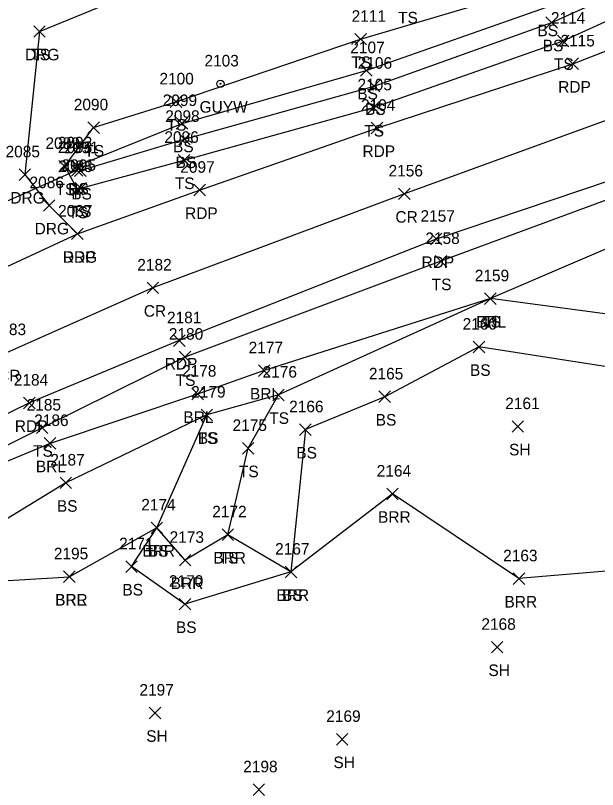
# Model space of a CAD drawing. Extents: x 1505656 to 1508446, y 700805 to 703031.
# Drawn here: x 1506908.9 to 1507009.6, y 702283.6 to 702417.6 of the extents above; entities that cross this region are included whole.
import ezdxf

# ---------------------------------------------------------------- set-up
doc = ezdxf.new("R2010")
doc.units = 0
for name, color, linetype in [('D_A', 7, 'Continuous'), ('D_I', 7, 'Continuous'), ('D_TIC', 7, 'Continuous'), ('DCP', 7, 'Continuous'), ('L_A', 7, 'Continuous'), ('L_I', 7, 'Continuous'), ('L_TIC', 7, 'Continuous'), ('LABL', 7, 'Continuous'), ('LELB', 7, 'Continuous'), ('P_A', 7, 'Continuous'), ('P_I', 7, 'Continuous'), ('P_TIC', 7, 'Continuous'), ('PET', 7, 'Continuous'), ('PRC', 7, 'Continuous'), ('R_A', 7, 'Continuous'), ('R_I', 7, 'Continuous'), ('R_TIC', 7, 'Continuous'), ('RDG', 7, 'Continuous'), ('U_A', 7, 'Continuous'), ('U_I', 7, 'Continuous'), ('UPGW', 7, 'Continuous')]:
    doc.layers.add(name, color=color, linetype=linetype)

msp = doc.modelspace()

# ---------------------------------------------------------------- linework, layer by layer
at = {"layer": 'D_TIC'}
for points in [[(1506918.57, 702389.75), (1506920.57, 702391.75)], [(1506920.57, 702389.75), (1506918.57, 702391.75)]]:
    msp.add_lwpolyline(points, dxfattribs=at)
at = {"layer": 'DCP'}
msp.add_lwpolyline([(1506919.57, 702390.75), (1506888.56, 702377.06)], dxfattribs=at)
at = {"layer": 'L_TIC'}
for points in [[(1507000.69, 702415.35), (1507002.69, 702417.35)], [(1507002.69, 702415.35), (1507000.69, 702417.35)], [(1506912.05, 702413.79), (1506914.05, 702415.79)], [(1506914.05, 702413.79), (1506912.05, 702415.79)], [(1506967.62, 702412.46), (1506969.62, 702414.46)], [(1506969.62, 702412.46), (1506967.62, 702414.46)], [(1507002.67, 702412.14), (1507004.67, 702414.14)], [(1507004.67, 702412.14), (1507002.67, 702414.14)], [(1506968.6, 702407.03), (1506970.6, 702409.03)], [(1506970.6, 702407.03), (1506968.6, 702409.03)], [(1506969.94, 702404.34), (1506971.94, 702406.34)], [(1506971.94, 702404.34), (1506969.94, 702406.34)], [(1506935.66, 702401.62), (1506937.66, 702403.62)], [(1506937.66, 702401.62), (1506935.66, 702403.62)], [(1506969.85, 702400.6), (1506971.85, 702402.6)], [(1506971.85, 702400.6), (1506969.85, 702402.6)], [(1506936.72, 702397.88), (1506938.72, 702399.88)], [(1506938.72, 702397.88), (1506936.72, 702399.88)], [(1506921.41, 702397.14), (1506923.41, 702399.14)], [(1506923.41, 702397.14), (1506921.41, 702399.14)], [(1506937.14, 702395.14), (1506939.14, 702397.14)], [(1506939.14, 702395.14), (1506937.14, 702397.14)], [(1506937.06, 702391.51), (1506939.06, 702393.51)], [(1506939.06, 702391.51), (1506937.06, 702393.51)], [(1506916.42, 702390.46), (1506918.42, 702392.46)], [(1506918.42, 702390.46), (1506916.42, 702392.46)], [(1506918.57, 702390.55), (1506920.57, 702392.55)], [(1506920.57, 702390.55), (1506918.57, 702392.55)], [(1506919.1, 702389.71), (1506921.1, 702391.71)], [(1506921.1, 702389.71), (1506919.1, 702391.71)], [(1506919.1, 702389.71), (1506921.1, 702391.71)], [(1506921.1, 702389.71), (1506919.1, 702391.71)], [(1506919.21, 702386.65), (1506921.21, 702388.65)], [(1506921.21, 702386.65), (1506919.21, 702388.65)], [(1506918.62, 702386.45), (1506920.62, 702388.45)], [(1506920.62, 702386.45), (1506918.62, 702388.45)], [(1506918.62, 702386.45), (1506920.62, 702388.45)], [(1506920.62, 702386.45), (1506918.62, 702388.45)], [(1506981.51, 702374), (1506983.51, 702376)], [(1506983.51, 702374), (1506981.51, 702376)], [(1506990.07, 702367.54), (1506992.07, 702369.54)], [(1506992.07, 702367.54), (1506990.07, 702369.54)], [(1506990.07, 702367.54), (1506992.07, 702369.54)], [(1506992.07, 702367.54), (1506990.07, 702369.54)], [(1506988.1, 702359.17), (1506990.1, 702361.17)], [(1506990.1, 702359.17), (1506988.1, 702361.17)], [(1506937.21, 702357.43), (1506939.21, 702359.43)], [(1506939.21, 702357.43), (1506937.21, 702359.43)], [(1506950.93, 702355.08), (1506952.93, 702357.08)], [(1506952.93, 702355.08), (1506950.93, 702357.08)], [(1506939.41, 702351.03), (1506941.41, 702353.03)], [(1506941.41, 702351.03), (1506939.41, 702353.03)], [(1506953.4, 702350.86), (1506955.4, 702352.86)], [(1506955.4, 702350.86), (1506953.4, 702352.86)], [(1506953.4, 702350.86), (1506955.4, 702352.86)], [(1506955.4, 702350.86), (1506953.4, 702352.86)], [(1506971.79, 702350.56), (1506973.79, 702352.56)], [(1506973.79, 702350.56), (1506971.79, 702352.56)], [(1506941, 702347.4), (1506943, 702349.4)], [(1506943, 702347.4), (1506941, 702349.4)], [(1506941, 702347.4), (1506943, 702349.4)], [(1506943, 702347.4), (1506941, 702349.4)], [(1506912.51, 702345.17), (1506914.51, 702347.17)], [(1506914.51, 702345.17), (1506912.51, 702347.17)], [(1506994.82, 702345.41), (1506996.82, 702347.41)], [(1506996.82, 702345.41), (1506994.82, 702347.41)], [(1506958.05, 702344.87), (1506960.05, 702346.87)], [(1506960.05, 702344.87), (1506958.05, 702346.87)], [(1506913.88, 702342.49), (1506915.88, 702344.49)], [(1506915.88, 702342.49), (1506913.88, 702344.49)], [(1506948.15, 702341.63), (1506950.15, 702343.63)], [(1506950.15, 702341.63), (1506948.15, 702343.63)], [(1506916.61, 702335.65), (1506918.61, 702337.65)], [(1506918.61, 702335.65), (1506916.61, 702337.65)], [(1506973.14, 702333.74), (1506975.14, 702335.74)], [(1506975.14, 702333.74), (1506973.14, 702335.74)], [(1506932.35, 702327.87), (1506934.35, 702329.87)], [(1506934.35, 702327.87), (1506932.35, 702329.87)], [(1506932.35, 702327.87), (1506934.35, 702329.87)], [(1506934.35, 702327.87), (1506932.35, 702329.87)], [(1506944.63, 702326.68), (1506946.63, 702328.68)], [(1506946.63, 702326.68), (1506944.63, 702328.68)], [(1506944.63, 702326.68), (1506946.63, 702328.68)], [(1506946.63, 702326.68), (1506944.63, 702328.68)], [(1506927.96, 702321.15), (1506929.96, 702323.15)], [(1506929.96, 702321.15), (1506927.96, 702323.15)], [(1506937.26, 702322.27), (1506939.26, 702324.27)], [(1506939.26, 702322.27), (1506937.26, 702324.27)], [(1506955.56, 702320.22), (1506957.56, 702322.22)], [(1506957.56, 702320.22), (1506955.56, 702322.22)], [(1506955.56, 702320.22), (1506957.56, 702322.22)], [(1506957.56, 702320.22), (1506955.56, 702322.22)], [(1506917.23, 702319.41), (1506919.23, 702321.41)], [(1506919.23, 702319.41), (1506917.23, 702321.41)], [(1506917.23, 702319.41), (1506919.23, 702321.41)], [(1506919.23, 702319.41), (1506917.23, 702321.41)], [(1506995.02, 702319.07), (1506997.02, 702321.07)], [(1506997.02, 702319.07), (1506995.02, 702321.07)], [(1506937.22, 702314.66), (1506939.22, 702316.66)], [(1506939.22, 702314.66), (1506937.22, 702316.66)], [(1506991.25, 702307.21), (1506993.25, 702309.21)], [(1506993.25, 702307.21), (1506991.25, 702309.21)], [(1506932.03, 702295.82), (1506934.03, 702297.82)], [(1506934.03, 702295.82), (1506932.03, 702297.82)], [(1506964.42, 702291.27), (1506966.42, 702293.27)], [(1506966.42, 702291.27), (1506964.42, 702293.27)], [(1506950, 702282.54), (1506952, 702284.54)], [(1506952, 702282.54), (1506950, 702284.54)]]:
    msp.add_lwpolyline(points, dxfattribs=at)
at = {"layer": 'LABL'}
for points in [[(1507084.88, 702399.4), (1507062.45, 702393.39), (1507046.54, 702381.33), (1507032.33, 702381.68), (1507020.39, 702381.12), (1506991.07, 702368.54), (1506951.93, 702356.08), (1506940.41, 702352.03), (1506914.88, 702343.49), (1506900.1, 702337.35), (1506901.89, 702327.08), (1506905.61, 702319.62), (1506918.23, 702320.41)], [(1507026.22, 702322.65), (1506996.02, 702320.07), (1506974.14, 702334.74), (1506956.56, 702321.22), (1506945.63, 702327.68), (1506938.26, 702323.27), (1506933.35, 702328.87), (1506918.23, 702320.41)]]:
    msp.add_lwpolyline(points, dxfattribs=at)
at = {"layer": 'LELB'}
for points in [[(1506919.62, 702387.45), (1506917.42, 702391.46), (1506922.41, 702398.14), (1506936.66, 702402.62), (1506968.62, 702413.46), (1507000.43, 702422.93), (1507026.47, 702433.31), (1507048.9, 702442.06)], [(1506920.1, 702390.71), (1506938.14, 702396.14), (1506970.94, 702405.34), (1507001.69, 702416.35), (1507029.26, 702428.82), (1507042.98, 702437.59), (1507048.9, 702442.06)], [(1506919.62, 702387.45), (1506920.21, 702387.65), (1506938.06, 702392.51), (1506970.85, 702401.6), (1507003.67, 702413.14), (1507031.12, 702425.75), (1507042.98, 702437.59)], [(1506913.05, 702414.79), (1506933.05, 702423.01), (1506976.69, 702421.18), (1506997.59, 702426.6), (1507026.47, 702433.31)], [(1506920.1, 702390.71), (1506919.57, 702391.55), (1506937.72, 702398.88), (1506969.6, 702408.03), (1507000.77, 702418.97), (1507029.26, 702428.82)], [(1507062.45, 702393.39), (1507058.77, 702400.54), (1507017.79, 702388.08), (1506982.51, 702375), (1506938.21, 702358.43), (1506913.51, 702346.17), (1506893.92, 702336.45)], [(1507029.56, 702348.94), (1507026.4, 702354.38), (1507020.79, 702364.61), (1506991.07, 702368.54), (1506954.4, 702351.86), (1506942, 702348.4)], [(1507022.83, 702342.64), (1507022.01, 702355.06), (1506989.1, 702360.17), (1506972.79, 702351.56), (1506959.05, 702345.87), (1506956.56, 702321.22), (1506938.22, 702315.66), (1506928.96, 702322.15), (1506933.35, 702328.87), (1506942, 702348.4), (1506917.61, 702336.65), (1506901.89, 702327.08)], [(1506945.63, 702327.68), (1506949.15, 702342.63), (1506954.4, 702351.86)]]:
    msp.add_lwpolyline(points, dxfattribs=at)
at = {"layer": 'P_TIC'}
for points in [[(1507004.32, 702408.2), (1507006.32, 702410.2)], [(1507006.32, 702408.2), (1507004.32, 702410.2)], [(1506970.45, 702397.06), (1506972.45, 702399.06)], [(1506972.45, 702397.06), (1506970.45, 702399.06)], [(1506939.75, 702386.33), (1506941.75, 702388.33)], [(1506941.75, 702386.33), (1506939.75, 702388.33)], [(1506975.2, 702385.69), (1506977.2, 702387.69)], [(1506977.2, 702385.69), (1506975.2, 702387.69)], [(1506918.6, 702378.75), (1506920.6, 702380.75)], [(1506920.6, 702378.75), (1506918.6, 702380.75)], [(1506980.68, 702377.85), (1506982.68, 702379.85)], [(1506982.68, 702377.85), (1506980.68, 702379.85)], [(1506931.66, 702369.41), (1506933.66, 702371.41)], [(1506933.66, 702369.41), (1506931.66, 702371.41)], [(1506936.24, 702360.27), (1506938.24, 702362.27)], [(1506938.24, 702360.27), (1506936.24, 702362.27)], [(1506910.29, 702349.48), (1506912.29, 702351.48)], [(1506912.29, 702349.48), (1506910.29, 702351.48)]]:
    msp.add_lwpolyline(points, dxfattribs=at)
at = {"layer": 'PET'}
for points in [[(1507103.86, 702424.39), (1507016.74, 702390.64), (1506981.68, 702378.85), (1506937.24, 702361.27), (1506911.29, 702350.48), (1506893.71, 702341.9), (1506878.18, 702333.27), (1506857.05, 702321.26), (1506820.83, 702294.67)], [(1506821.19, 702323.11), (1506840.12, 702337.4), (1506862.01, 702351.33), (1506886.38, 702364.33), (1506919.6, 702379.75), (1506940.75, 702387.33), (1506971.45, 702398.06), (1507005.32, 702409.2), (1507043.74, 702424.21)]]:
    msp.add_lwpolyline(points, dxfattribs=at)
at = {"layer": 'PRC'}
msp.add_lwpolyline([(1507099.79, 702434.29), (1507054.12, 702415.31), (1507012.5, 702399.89), (1506976.2, 702386.69), (1506932.66, 702370.41), (1506907.47, 702359.22), (1506868.1, 702338.86), (1506842.67, 702323.4), (1506809.9, 702300.17), (1506770.28, 702269.35), (1506742.25, 702247.51), (1506720.16, 702229.85), (1506696, 702211.38), (1506672.48, 702193.19), (1506662.62, 702185.62), (1506629.64, 702159.4), (1506597.85, 702133.73), (1506566.79, 702107.87), (1506534.18, 702078.28), (1506512.18, 702055.63), (1506496.34, 702038.07), (1506482, 702021.83), (1506469.42, 702008.91)], dxfattribs=at)
at = {"layer": 'R_TIC'}
for points in [[(1506912.05, 702413.79), (1506914.05, 702415.79)], [(1506914.05, 702413.79), (1506912.05, 702415.79)], [(1506909.52, 702389), (1506911.52, 702391)], [(1506911.52, 702389), (1506909.52, 702391)], [(1506913.72, 702383.66), (1506915.72, 702385.66)], [(1506915.72, 702383.66), (1506913.72, 702385.66)], [(1506918.6, 702378.75), (1506920.6, 702380.75)], [(1506920.6, 702378.75), (1506918.6, 702380.75)]]:
    msp.add_lwpolyline(points, dxfattribs=at)
at = {"layer": 'RDG'}
msp.add_lwpolyline([(1506913.05, 702414.79), (1506910.52, 702390), (1506914.72, 702384.66), (1506919.6, 702379.75)], dxfattribs=at)
at = {"layer": 'UPGW'}
for radius in [0.625, 0.0833]:
    msp.add_circle((1506944.36, 702405.73), radius, dxfattribs=at)

# ---------------------------------------------------------------- texts
at = {"layer": 'D_A'}
msp.add_text('P', height=2, dxfattribs=at).set_placement((1506918.95, 702385.75))
at = {"layer": 'D_I'}
msp.add_text('2093', height=2, dxfattribs=at).set_placement((1506916.23, 702393.75))
at = {"layer": 'L_A'}
for s, p in [('TS', (1506975.1, 702416.18)), ('BS', (1506999.21, 702413.97)), ('BS', (1507000.13, 702411.35)), ('TS', (1506911.46, 702409.79)), ('TS', (1506967.03, 702408.46)), ('TS', (1507002.08, 702408.14)), ('BS', (1506968.04, 702403.03)), ('BS', (1506969.38, 702400.34)), ('TS', (1506935.07, 702397.62)), ('TS', (1506969.26, 702396.6)), ('BS', (1506936.16, 702393.88)), ('TS', (1506920.82, 702393.14)), ('BS', (1506936.59, 702391.14)), ('TS', (1506936.47, 702387.51)), ('TS', (1506915.83, 702386.46)), ('BS', (1506918.01, 702386.55)), ('BS', (1506918.54, 702385.71)), ('BS', (1506918.54, 702385.71)), ('TS', (1506918.62, 702382.65)), ('TS', (1506918.03, 702382.45)), ('TS', (1506918.03, 702382.45)), ('TS', (1506980.92, 702370)), ('BRL', (1506988.62, 702363.54)), ('TS', (1506989.48, 702363.54)), ('BS', (1506987.54, 702355.17)), ('TS', (1506936.62, 702353.43)), ('BRL', (1506949.47, 702351.08)), ('BRL', (1506937.95, 702347.03)), ('TS', (1506952.81, 702346.86)), ('TS', (1506952.81, 702346.86)), ('BS', (1506971.23, 702346.56)), ('TS', (1506940.41, 702343.4)), ('BS', (1506940.45, 702343.4)), ('TS', (1506911.92, 702341.17)), ('SH', (1506994.31, 702341.41)), ('BS', (1506957.49, 702340.87)), ('BRL', (1506912.42, 702338.49)), ('TS', (1506947.56, 702337.63)), ('BS', (1506916.06, 702331.65)), ('BRR', (1506971.63, 702329.74)), ('BRR', (1506930.84, 702323.87)), ('BS', (1506931.79, 702323.87)), ('BRR', (1506943.12, 702322.68)), ('TS', (1506944.04, 702322.68)), ('BS', (1506927.4, 702317.15)), ('BRR', (1506935.75, 702318.27)), ('BRR', (1506954.05, 702316.22)), ('BS', (1506955.01, 702316.22)), ('BRR', (1506915.72, 702315.41)), ('BRL', (1506915.77, 702315.41)), ('BRR', (1506993.51, 702315.07)), ('BS', (1506936.66, 702310.66)), ('SH', (1506990.73, 702303.21)), ('SH', (1506931.52, 702291.82)), ('SH', (1506963.91, 702287.27))]:
    msp.add_text(s, height=2, dxfattribs=at).set_placement(p)
at = {"layer": 'L_I'}
for s, p in [('2111', (1506967.06, 702416.46)), ('2114', (1507001.54, 702416.14)), ('2107', (1506966.83, 702411.03)), ('2106', (1506968.11, 702408.34)), ('2100', (1506933.8, 702405.62)), ('2105', (1506968.08, 702404.6)), ('2099', (1506934.37, 702401.88)), ('2090', (1506918.98, 702401.14)), ('2098', (1506934.81, 702399.14)), ('2096', (1506934.66, 702395.51)), ('2089', (1506914.08, 702394.46)), ('2092', (1506916.23, 702394.55)), ('2091', (1506917.33, 702393.71)), ('2091', (1506917.33, 702393.71)), ('2095', (1506916.87, 702390.65)), ('2088', (1506916.29, 702390.45)), ('2088', (1506916.29, 702390.45)), ('2158', (1506979.82, 702378)), ('2159', (1506988.37, 702371.54)), ('2159', (1506988.37, 702371.54)), ('2160', (1506986.27, 702363.17)), ('2180', (1506935.43, 702361.43)), ('2177', (1506949.24, 702359.08)), ('2178', (1506937.71, 702355.03)), ('2176', (1506951.65, 702354.86)), ('2176', (1506951.65, 702354.86)), ('2165', (1506970.05, 702354.56)), ('2179', (1506939.3, 702351.4)), ('2179', (1506939.3, 702351.4)), ('2185', (1506910.82, 702349.17)), ('2161', (1506993.64, 702349.41)), ('2166', (1506956.25, 702348.87)), ('2186', (1506912.13, 702346.49)), ('2175', (1506946.46, 702345.63)), ('2187', (1506914.92, 702339.65)), ('2164', (1506971.4, 702337.74)), ('2174', (1506930.66, 702331.87)), ('2174', (1506930.66, 702331.87)), ('2172', (1506942.94, 702330.68)), ('2172', (1506942.94, 702330.68)), ('2171', (1506926.83, 702325.15)), ('2173', (1506935.56, 702326.27)), ('2167', (1506953.82, 702324.22)), ('2167', (1506953.82, 702324.22)), ('2195', (1506915.53, 702323.41)), ('2195', (1506915.53, 702323.41)), ('2163', (1506993.28, 702323.07)), ('2170', (1506935.44, 702318.66)), ('2168', (1506989.51, 702311.21)), ('2197', (1506930.34, 702299.82)), ('2169', (1506962.67, 702295.27)), ('2198', (1506948.3, 702286.54))]:
    msp.add_text(s, height=2, dxfattribs=at).set_placement(p)
at = {"layer": 'P_A'}
for s, p in [('RDP', (1507002.81, 702404.2)), ('RDP', (1506968.94, 702393.06)), ('RDP', (1506938.24, 702382.33)), ('CR', (1506974.64, 702381.69)), ('RDP', (1506917.09, 702374.75)), ('RDP', (1506979.16, 702373.85)), ('CR', (1506931.1, 702365.41)), ('RDP', (1506934.72, 702356.27)), ('CR', (1506905.9, 702354.22)), ('RDP', (1506908.78, 702345.48))]:
    msp.add_text(s, height=2, dxfattribs=at).set_placement(p)
at = {"layer": 'P_I'}
for s, p in [('2115', (1507003.19, 702412.2)), ('2104', (1506968.68, 702401.06)), ('2097', (1506937.41, 702390.33)), ('2156', (1506973.45, 702389.69)), ('2087', (1506916.26, 702382.75)), ('2157', (1506978.98, 702381.85)), ('2182', (1506929.97, 702373.41)), ('2181', (1506935.11, 702364.27)), ('2183', (1506904.78, 702362.22)), ('2184', (1506908.6, 702353.48))]:
    msp.add_text(s, height=2, dxfattribs=at).set_placement(p)
at = {"layer": 'R_A'}
for p in [(1506910.54, 702409.79), (1506908.01, 702385), (1506912.21, 702379.66), (1506917.09, 702374.75)]:
    msp.add_text('DRG', height=2, dxfattribs=at).set_placement(p)
at = {"layer": 'R_I'}
for s, p in [('2085', (1506907.18, 702393)), ('2086', (1506911.33, 702387.66)), ('2087', (1506916.26, 702382.75))]:
    msp.add_text(s, height=2, dxfattribs=at).set_placement(p)
at = {"layer": 'U_A'}
msp.add_text('GUYW', height=2, dxfattribs=at).set_placement((1506940.75, 702400.73))
at = {"layer": 'U_I'}
msp.add_text('2103', height=2, dxfattribs=at).set_placement((1506941.59, 702408.73))

doc.saveas('drawing.dxf')
